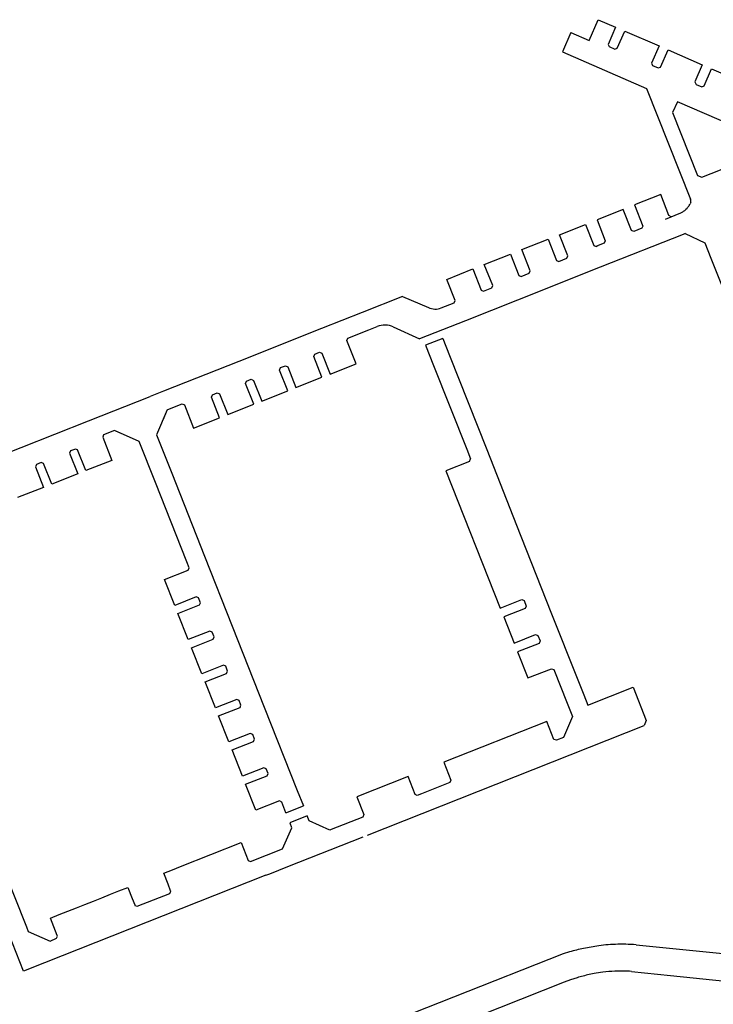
# Model space of a CAD drawing. Extents: x 148869 to 161638, y 453607 to 469810.
# Tile 961 of 1056: x 159126.91 to 159128.59, y 459870.49 to 459872.86. Entities that reach past the tile are written whole.
import ezdxf

# ---------------------------------------------------------------- set-up
doc = ezdxf.new("R2010")
doc.units = 0
doc.layers.add('LKI_V01_KANTRIJWEG', color=252, linetype='CONTINUOUS')

msp = doc.modelspace()

# ---------------------------------------------------------------- linework, layer by layer
at = {"layer": 'LKI_V01_KANTRIJWEG'}
for p, q in [((159128.5234, 459872.4054), (159128.5262, 459872.4083)), ((159128.5234, 459872.4054), (159128.5262, 459872.4083)), ((159128.5312, 459872.4149), (159128.5324, 459872.4169)), ((159128.5312, 459872.4149), (159128.5324, 459872.4169)), ((159128.5324, 459872.4169), (159128.5334, 459872.419)), ((159128.5324, 459872.4169), (159128.5334, 459872.419)), ((159128.5349, 459872.4218), (159128.5334, 459872.419)), ((159128.5349, 459872.4218), (159128.5334, 459872.419)), ((159128.474, 459872.3816), (159128.5109, 459872.3967)), ((159128.474, 459872.3816), (159128.5109, 459872.3967)), ((159128.4881, 459872.3874), (159128.4821, 459872.3901)), ((159128.4881, 459872.3874), (159128.4821, 459872.3901)), ((159128.2182, 459872.3441), (159128.281, 459872.369)), ((159128.2182, 459872.3441), (159128.281, 459872.369)), ((159128.281, 459872.369), (159128.3011, 459872.3182)), ((159128.281, 459872.369), (159128.3011, 459872.3182)), ((159128.1274, 459872.3082), (159128.1906, 459872.3331)), ((159128.1274, 459872.3082), (159128.1906, 459872.3331)), ((159128.1906, 459872.3331), (159128.2106, 459872.2821)), ((159128.1906, 459872.3331), (159128.2106, 459872.2821)), ((159128.2382, 459872.2932), (159128.2182, 459872.3441)), ((159128.2382, 459872.2932), (159128.2182, 459872.3441)), ((159128.5168, 459872.3449), (159128.3166, 459872.2658)), ((159128.5168, 459872.3449), (159128.3166, 459872.2658)), ((159128.5216, 459872.3469), (159128.5168, 459872.3449)), ((159128.5216, 459872.3469), (159128.5168, 459872.3449)), ((159128.5216, 459872.3469), (159128.5693, 459872.3247)), ((159128.5216, 459872.3469), (159128.5693, 459872.3247)), ((159128.1476, 459872.257), (159128.1274, 459872.3082)), ((159128.1476, 459872.257), (159128.1274, 459872.3082)), ((159128.3011, 459872.3182), (159128.3068, 459872.3158)), ((159128.3011, 459872.3182), (159128.3068, 459872.3158)), ((159128.3068, 459872.3158), (159128.3113, 459872.318)), ((159128.3068, 459872.3158), (159128.3113, 459872.318)), ((159128.5693, 459872.3247), (159128.5834, 459872.2876)), ((159128.5693, 459872.3247), (159128.5834, 459872.2876)), ((159128.0366, 459872.2723), (159128.0997, 459872.297)), ((159128.0366, 459872.2723), (159128.0997, 459872.297)), ((159128.0997, 459872.297), (159128.1198, 459872.2461)), ((159128.0997, 459872.297), (159128.1198, 459872.2461)), ((159128.2163, 459872.2797), (159128.2359, 459872.2874)), ((159128.2163, 459872.2797), (159128.2359, 459872.2874)), ((159128.2359, 459872.2874), (159128.2382, 459872.2932)), ((159128.2359, 459872.2874), (159128.2382, 459872.2932)), ((159128.5834, 459872.2876), (159128.6671, 459872.0775)), ((159128.5834, 459872.2876), (159128.6671, 459872.0775)), ((159127.946, 459872.2364), (159128.0091, 459872.2616)), ((159127.946, 459872.2364), (159128.0091, 459872.2616)), ((159128.0091, 459872.2616), (159128.029, 459872.2104)), ((159128.0091, 459872.2616), (159128.029, 459872.2104)), ((159128.0569, 459872.2212), (159128.0366, 459872.2723)), ((159128.0569, 459872.2212), (159128.0366, 459872.2723)), ((159128.3166, 459872.2658), (159128.1165, 459872.1865)), ((159128.3166, 459872.2658), (159128.1165, 459872.1865)), ((159128.2106, 459872.2821), (159128.2163, 459872.2797)), ((159128.2106, 459872.2821), (159128.2163, 459872.2797)), ((159127.9662, 459872.1854), (159127.946, 459872.2364)), ((159127.9662, 459872.1854), (159127.946, 459872.2364)), ((159128.1198, 459872.2461), (159128.1253, 459872.2436)), ((159128.1198, 459872.2461), (159128.1253, 459872.2436)), ((159128.1253, 459872.2436), (159128.1451, 459872.2514)), ((159128.1253, 459872.2436), (159128.1451, 459872.2514)), ((159128.1451, 459872.2514), (159128.1476, 459872.257)), ((159128.1451, 459872.2514), (159128.1476, 459872.257)), ((159128.0346, 459872.2078), (159128.0545, 459872.2156)), ((159128.0346, 459872.2078), (159128.0545, 459872.2156)), ((159128.0545, 459872.2156), (159128.0569, 459872.2212)), ((159128.0545, 459872.2156), (159128.0569, 459872.2212)), ((159127.8389, 459872.1948), (159127.7415, 459872.1563)), ((159127.8389, 459872.1948), (159127.7415, 459872.1563)), ((159127.8389, 459872.1948), (159127.9016, 459872.1685)), ((159127.8389, 459872.1948), (159127.9016, 459872.1685)), ((159128.029, 459872.2104), (159128.0346, 459872.2078)), ((159128.029, 459872.2104), (159128.0346, 459872.2078)), ((159127.9326, 459872.1675), (159127.9637, 459872.1798)), ((159127.9326, 459872.1675), (159127.9637, 459872.1798)), ((159127.9637, 459872.1798), (159127.9662, 459872.1854)), ((159127.9637, 459872.1798), (159127.9662, 459872.1854)), ((159128.1165, 459872.1865), (159127.991, 459872.1367)), ((159128.1165, 459872.1865), (159127.991, 459872.1367)), ((159127.7415, 459872.1563), (159127.6438, 459872.1177)), ((159127.7415, 459872.1563), (159127.6438, 459872.1177)), ((159127.6438, 459872.1177), (159127.4439, 459872.0386)), ((159127.6438, 459872.1177), (159127.4439, 459872.0386)), ((159127.7575, 459872.1143), (159127.7783, 459872.1226)), ((159127.7575, 459872.1143), (159127.7783, 459872.1226)), ((159127.8168, 459872.1216), (159127.8802, 459872.0933)), ((159127.8168, 459872.1216), (159127.8802, 459872.0933)), ((159127.991, 459872.1367), (159127.8802, 459872.0933)), ((159127.991, 459872.1367), (159127.8802, 459872.0933)), ((159127.7048, 459872.0887), (159127.7072, 459872.0945)), ((159127.7048, 459872.0887), (159127.7072, 459872.0945)), ((159127.7072, 459872.0945), (159127.7575, 459872.1143)), ((159127.7072, 459872.0945), (159127.7575, 459872.1143)), ((159127.9362, 459872.0941), (159127.8945, 459872.0776)), ((159127.9362, 459872.0941), (159127.8945, 459872.0776)), ((159127.9362, 459872.0941), (159127.9527, 459872.0524)), ((159127.9362, 459872.0941), (159127.9527, 459872.0524)), ((159127.7271, 459872.0329), (159127.7048, 459872.0887)), ((159127.7271, 459872.0329), (159127.7048, 459872.0887)), ((159127.8945, 459872.0776), (159127.9141, 459872.0285)), ((159127.8945, 459872.0776), (159127.9141, 459872.0285)), ((159127.6249, 459872.05), (159127.6273, 459872.0563)), ((159127.6249, 459872.05), (159127.6273, 459872.0563)), ((159127.6446, 459872.0002), (159127.6249, 459872.05)), ((159127.6446, 459872.0002), (159127.6249, 459872.05)), ((159127.6273, 459872.0563), (159127.6387, 459872.0604)), ((159127.6273, 459872.0563), (159127.6387, 459872.0604)), ((159127.6387, 459872.0604), (159127.6441, 459872.058)), ((159127.6387, 459872.0604), (159127.6441, 459872.058)), ((159127.6441, 459872.058), (159127.6643, 459872.0079)), ((159127.6441, 459872.058), (159127.6643, 459872.0079)), ((159127.9527, 459872.0524), (159128.0425, 459871.8256)), ((159127.9527, 459872.0524), (159128.0425, 459871.8256)), ((159127.4439, 459872.0386), (159127.2624, 459871.9669)), ((159127.4439, 459872.0386), (159127.2624, 459871.9669)), ((159127.5425, 459872.0177), (159127.5448, 459872.0236)), ((159127.5425, 459872.0177), (159127.5448, 459872.0236)), ((159127.5448, 459872.0236), (159127.5563, 459872.0281)), ((159127.5448, 459872.0236), (159127.5563, 459872.0281)), ((159127.5563, 459872.0281), (159127.5621, 459872.0255)), ((159127.5563, 459872.0281), (159127.5621, 459872.0255)), ((159127.5621, 459872.0255), (159127.5819, 459871.9753)), ((159127.5621, 459872.0255), (159127.5819, 459871.9753)), ((159127.6643, 459872.0079), (159127.7271, 459872.0329)), ((159127.6643, 459872.0079), (159127.7271, 459872.0329)), ((159127.9141, 459872.0285), (159127.9941, 459871.8265)), ((159127.9141, 459872.0285), (159127.9941, 459871.8265)), ((159127.5623, 459871.9676), (159127.5425, 459872.0177)), ((159127.5623, 459871.9676), (159127.5425, 459872.0177)), ((159127.5819, 459871.9753), (159127.6446, 459872.0002)), ((159127.5819, 459871.9753), (159127.6446, 459872.0002)), ((159127.4599, 459871.985), (159127.4623, 459871.9907)), ((159127.4599, 459871.985), (159127.4623, 459871.9907)), ((159127.48, 459871.935), (159127.4599, 459871.985)), ((159127.48, 459871.935), (159127.4599, 459871.985)), ((159127.4623, 459871.9907), (159127.4736, 459871.9952)), ((159127.4623, 459871.9907), (159127.4736, 459871.9952)), ((159127.4736, 459871.9952), (159127.4795, 459871.9927)), ((159127.4736, 459871.9952), (159127.4795, 459871.9927)), ((159127.4795, 459871.9927), (159127.4994, 459871.9427)), ((159127.4795, 459871.9927), (159127.4994, 459871.9427)), ((159127.0812, 459871.8952), (159127.2296, 459871.9537)), ((159127.0812, 459871.8952), (159127.2296, 459871.9537)), ((159127.2624, 459871.9669), (159127.2296, 459871.9537)), ((159127.2624, 459871.9669), (159127.2296, 459871.9537)), ((159127.3778, 459871.9523), (159127.3802, 459871.9581)), ((159127.3778, 459871.9523), (159127.3802, 459871.9581)), ((159127.3976, 459871.9026), (159127.3778, 459871.9523)), ((159127.3976, 459871.9026), (159127.3778, 459871.9523)), ((159127.3802, 459871.9581), (159127.3914, 459871.9625)), ((159127.3802, 459871.9581), (159127.3914, 459871.9625)), ((159127.3914, 459871.9625), (159127.3971, 459871.96)), ((159127.3914, 459871.9625), (159127.3971, 459871.96)), ((159127.3971, 459871.96), (159127.4171, 459871.9102)), ((159127.3971, 459871.96), (159127.4171, 459871.9102)), ((159127.4994, 459871.9427), (159127.5623, 459871.9676)), ((159127.4994, 459871.9427), (159127.5623, 459871.9676)), ((159127.2709, 459871.9216), (159127.293, 459871.9303)), ((159127.2709, 459871.9216), (159127.293, 459871.9303)), ((159127.293, 459871.9303), (159127.3071, 459871.936)), ((159127.293, 459871.9303), (159127.3071, 459871.936)), ((159127.3071, 459871.936), (159127.3127, 459871.9334)), ((159127.3071, 459871.936), (159127.3127, 459871.9334)), ((159127.3127, 459871.9334), (159127.3348, 459871.8776)), ((159127.3127, 459871.9334), (159127.3348, 459871.8776)), ((159127.4171, 459871.9102), (159127.48, 459871.935)), ((159127.4171, 459871.9102), (159127.48, 459871.935)), ((159127.2709, 459871.9216), (159127.2452, 459871.8616)), ((159127.2709, 459871.9216), (159127.2452, 459871.8616)), ((159127.2709, 459871.9216), (159127.2603, 459871.8968)), ((159127.2709, 459871.9216), (159127.2603, 459871.8968)), ((159127.3348, 459871.8776), (159127.3976, 459871.9026)), ((159127.3348, 459871.8776), (159127.3976, 459871.9026)), ((159126.9184, 459871.8307), (159127.0812, 459871.8952)), ((159126.9184, 459871.8307), (159127.0812, 459871.8952)), ((159127.1175, 459871.861), (159127.1153, 459871.8554)), ((159127.1175, 459871.861), (159127.1153, 459871.8554)), ((159127.1153, 459871.8554), (159127.1374, 459871.7997)), ((159127.1153, 459871.8554), (159127.1374, 459871.7997)), ((159127.1441, 459871.8714), (159127.1175, 459871.861)), ((159127.1441, 459871.8714), (159127.1175, 459871.861)), ((159127.2031, 459871.8452), (159127.1441, 459871.8714)), ((159127.1562, 459871.8661), (159127.1441, 459871.8714)), ((159127.2031, 459871.8452), (159127.1441, 459871.8714)), ((159127.1562, 459871.8661), (159127.1441, 459871.8714)), ((159127.2452, 459871.8616), (159127.2823, 459871.7685)), ((159127.2452, 459871.8616), (159127.2823, 459871.7685)), ((159127.2424, 459871.7466), (159127.2031, 459871.8452)), ((159127.2424, 459871.7466), (159127.2031, 459871.8452)), ((159126.7555, 459871.7664), (159126.9184, 459871.8307)), ((159126.7555, 459871.7664), (159126.9184, 459871.8307)), ((159127.0379, 459871.8227), (159127.0355, 459871.8171)), ((159127.0379, 459871.8227), (159127.0355, 459871.8171)), ((159127.0355, 459871.8171), (159127.0551, 459871.7671)), ((159127.0355, 459871.8171), (159127.0551, 459871.7671)), ((159127.0493, 459871.8271), (159127.0379, 459871.8227)), ((159127.0493, 459871.8271), (159127.0379, 459871.8227)), ((159127.0548, 459871.8248), (159127.0493, 459871.8271)), ((159127.0548, 459871.8248), (159127.0493, 459871.8271)), ((159127.0747, 459871.7749), (159127.0548, 459871.8248)), ((159127.0747, 459871.7749), (159127.0548, 459871.8248)), ((159127.9941, 459871.8265), (159128.0033, 459871.803)), ((159127.9941, 459871.8265), (159128.0033, 459871.803)), ((159128.0425, 459871.8256), (159128.1145, 459871.6435)), ((159128.0425, 459871.8256), (159128.1145, 459871.6435)), ((159126.9554, 459871.79), (159126.953, 459871.7844)), ((159126.9554, 459871.79), (159126.953, 459871.7844)), ((159126.953, 459871.7844), (159126.9726, 459871.7344)), ((159126.953, 459871.7844), (159126.9726, 459871.7344)), ((159126.9669, 459871.7946), (159126.9554, 459871.79)), ((159126.9669, 459871.7946), (159126.9554, 459871.79)), ((159126.9725, 459871.7921), (159126.9669, 459871.7946)), ((159126.9725, 459871.7921), (159126.9669, 459871.7946)), ((159126.9925, 459871.7424), (159126.9725, 459871.7921)), ((159126.9925, 459871.7424), (159126.9725, 459871.7921)), ((159127.1374, 459871.7997), (159127.0747, 459871.7749)), ((159127.1374, 459871.7997), (159127.0747, 459871.7749)), ((159128.0006, 459871.7973), (159127.9441, 459871.7746)), ((159128.0006, 459871.7973), (159127.9441, 459871.7746)), ((159128.0006, 459871.7973), (159128.0033, 459871.803)), ((159128.0006, 459871.7973), (159128.0033, 459871.803)), ((159127.0551, 459871.7671), (159126.9925, 459871.7424)), ((159127.0551, 459871.7671), (159126.9925, 459871.7424)), ((159127.2823, 459871.7685), (159127.3613, 459871.5684)), ((159127.2823, 459871.7685), (159127.3613, 459871.5684)), ((159127.9441, 459871.7746), (159128.075, 459871.4433)), ((159127.9441, 459871.7746), (159128.075, 459871.4433)), ((159127.3182, 459871.5552), (159127.2424, 459871.7466)), ((159127.3182, 459871.5552), (159127.2424, 459871.7466)), ((159126.9726, 459871.7344), (159126.9098, 459871.7097)), ((159126.9726, 459871.7344), (159126.9098, 459871.7097)), ((159128.1145, 459871.6435), (159128.1976, 459871.4335)), ((159128.1145, 459871.6435), (159128.1976, 459871.4335)), ((159127.3239, 459871.5406), (159127.3182, 459871.5552)), ((159127.3239, 459871.5406), (159127.3182, 459871.5552)), ((159127.3613, 459871.5684), (159127.4282, 459871.3997)), ((159127.3613, 459871.5684), (159127.4282, 459871.3997)), ((159127.2646, 459871.5126), (159127.3214, 459871.5351)), ((159127.2646, 459871.5126), (159127.3214, 459871.5351)), ((159127.3214, 459871.5351), (159127.3239, 459871.5406)), ((159127.3214, 459871.5351), (159127.3239, 459871.5406)), ((159127.2895, 459871.4497), (159127.2646, 459871.5126)), ((159127.2895, 459871.4497), (159127.2646, 459871.5126)), ((159127.3411, 459871.4705), (159127.2895, 459871.4497)), ((159127.3411, 459871.4705), (159127.2895, 459871.4497)), ((159127.347, 459871.4678), (159127.3411, 459871.4705)), ((159127.347, 459871.4678), (159127.3411, 459871.4705)), ((159127.3516, 459871.4563), (159127.347, 459871.4678)), ((159127.3516, 459871.4563), (159127.347, 459871.4678)), ((159127.3492, 459871.451), (159127.3516, 459871.4563)), ((159127.3492, 459871.451), (159127.3516, 459871.4563)), ((159128.075, 459871.4433), (159128.1274, 459871.464)), ((159128.075, 459871.4433), (159128.1274, 459871.464)), ((159128.1274, 459871.464), (159128.1328, 459871.4615)), ((159128.1274, 459871.464), (159128.1328, 459871.4615)), ((159128.1328, 459871.4615), (159128.138, 459871.4483)), ((159128.1328, 459871.4615), (159128.138, 459871.4483)), ((159127.2971, 459871.4302), (159127.3492, 459871.451)), ((159127.2971, 459871.4302), (159127.3492, 459871.451)), ((159127.3219, 459871.3673), (159127.2971, 459871.4302)), ((159127.3219, 459871.3673), (159127.2971, 459871.4302)), ((159128.1356, 459871.4426), (159128.0834, 459871.4219)), ((159128.1356, 459871.4426), (159128.0834, 459871.4219)), ((159128.138, 459871.4483), (159128.1356, 459871.4426)), ((159128.138, 459871.4483), (159128.1356, 459871.4426)), ((159128.1976, 459871.4335), (159128.2622, 459871.2702)), ((159128.1976, 459871.4335), (159128.2622, 459871.2702)), ((159128.0834, 459871.4219), (159128.1083, 459871.3587)), ((159128.0834, 459871.4219), (159128.1083, 459871.3587)), ((159127.3737, 459871.3879), (159127.3219, 459871.3673)), ((159127.3737, 459871.3879), (159127.3219, 459871.3673)), ((159127.3797, 459871.3854), (159127.3737, 459871.3879)), ((159127.3797, 459871.3854), (159127.3737, 459871.3879)), ((159127.3843, 459871.3739), (159127.3797, 459871.3854)), ((159127.3843, 459871.3739), (159127.3797, 459871.3854)), ((159127.4282, 459871.3997), (159127.5053, 459871.2045)), ((159127.4282, 459871.3997), (159127.5053, 459871.2045)), ((159127.3299, 459871.3477), (159127.3818, 459871.3681)), ((159127.3299, 459871.3477), (159127.3818, 459871.3681)), ((159127.3818, 459871.3681), (159127.3843, 459871.3739)), ((159127.3818, 459871.3681), (159127.3843, 459871.3739)), ((159128.1083, 459871.3587), (159128.1604, 459871.3792)), ((159128.1083, 459871.3587), (159128.1604, 459871.3792)), ((159128.1687, 459871.3581), (159128.1169, 459871.3376)), ((159128.1687, 459871.3581), (159128.1169, 459871.3376)), ((159128.1604, 459871.3792), (159128.1659, 459871.3768)), ((159128.1604, 459871.3792), (159128.1659, 459871.3768)), ((159128.1659, 459871.3768), (159128.1711, 459871.3639)), ((159128.1659, 459871.3768), (159128.1711, 459871.3639)), ((159128.1711, 459871.3639), (159128.1687, 459871.3581)), ((159128.1711, 459871.3639), (159128.1687, 459871.3581)), ((159127.3547, 459871.285), (159127.3299, 459871.3477)), ((159127.3547, 459871.285), (159127.3299, 459871.3477)), ((159128.1169, 459871.3376), (159128.1418, 459871.2747)), ((159128.1169, 459871.3376), (159128.1418, 459871.2747)), ((159127.4066, 459871.3054), (159127.3547, 459871.285)), ((159127.4066, 459871.3054), (159127.3547, 459871.285)), ((159127.3626, 459871.2656), (159127.4142, 459871.2858)), ((159127.3626, 459871.2656), (159127.4142, 459871.2858)), ((159127.4123, 459871.3028), (159127.4066, 459871.3054)), ((159127.4123, 459871.3028), (159127.4066, 459871.3054)), ((159127.4167, 459871.2913), (159127.4123, 459871.3028)), ((159127.4167, 459871.2913), (159127.4123, 459871.3028)), ((159127.4142, 459871.2858), (159127.4167, 459871.2913)), ((159127.4142, 459871.2858), (159127.4167, 459871.2913)), ((159128.1418, 459871.2747), (159128.1989, 459871.2968)), ((159128.1418, 459871.2747), (159128.1989, 459871.2968)), ((159128.1989, 459871.2968), (159128.2044, 459871.2948)), ((159128.1989, 459871.2968), (159128.2044, 459871.2948)), ((159128.2044, 459871.2948), (159128.2214, 459871.2522)), ((159128.2044, 459871.2948), (159128.2214, 459871.2522)), ((159127.3873, 459871.2026), (159127.3626, 459871.2656)), ((159127.3873, 459871.2026), (159127.3626, 459871.2656)), ((159128.2622, 459871.2702), (159128.2765, 459871.2341)), ((159128.2622, 459871.2702), (159128.2765, 459871.2341)), ((159128.2214, 459871.2522), (159128.2349, 459871.2179)), ((159128.2214, 459871.2522), (159128.2349, 459871.2179)), ((159128.2866, 459871.2088), (159128.3959, 459871.2523)), ((159128.2866, 459871.2088), (159128.3959, 459871.2523)), ((159128.3959, 459871.2523), (159128.4275, 459871.1719)), ((159128.3959, 459871.2523), (159128.4275, 459871.1719)), ((159127.4392, 459871.223), (159127.3873, 459871.2026)), ((159127.4392, 459871.223), (159127.3873, 459871.2026)), ((159127.4449, 459871.2206), (159127.4392, 459871.223)), ((159127.4449, 459871.2206), (159127.4392, 459871.223)), ((159127.4492, 459871.2093), (159127.4449, 459871.2206)), ((159127.4492, 459871.2093), (159127.4449, 459871.2206)), ((159128.2349, 459871.2179), (159128.2493, 459871.1815)), ((159128.2349, 459871.2179), (159128.2493, 459871.1815)), ((159128.2765, 459871.2341), (159128.2866, 459871.2088)), ((159128.2765, 459871.2341), (159128.2866, 459871.2088)), ((159127.3951, 459871.1832), (159127.4469, 459871.2036)), ((159127.3951, 459871.1832), (159127.4469, 459871.2036)), ((159127.4469, 459871.2036), (159127.4492, 459871.2093)), ((159127.4469, 459871.2036), (159127.4492, 459871.2093)), ((159127.5053, 459871.2045), (159127.5849, 459871.0035)), ((159127.5053, 459871.2045), (159127.5849, 459871.0035)), ((159127.4199, 459871.1203), (159127.3951, 459871.1832)), ((159127.4199, 459871.1203), (159127.3951, 459871.1832)), ((159128.1878, 459871.1698), (159127.9393, 459871.0713)), ((159128.1878, 459871.1698), (159127.9393, 459871.0713)), ((159128.2048, 459871.1266), (159128.1878, 459871.1698)), ((159128.2048, 459871.1266), (159128.1878, 459871.1698)), ((159128.2493, 459871.1815), (159128.2275, 459871.1309)), ((159128.2493, 459871.1815), (159128.2275, 459871.1309)), ((159128.4275, 459871.1719), (159128.4224, 459871.1597)), ((159128.4275, 459871.1719), (159128.4224, 459871.1597)), ((159127.7545, 459870.8955), (159128.4224, 459871.1597)), ((159127.7545, 459870.8955), (159128.4224, 459871.1597)), ((159127.4717, 459871.1407), (159127.4199, 459871.1203)), ((159127.4717, 459871.1407), (159127.4199, 459871.1203)), ((159127.4278, 459871.1009), (159127.4795, 459871.1211)), ((159127.4278, 459871.1009), (159127.4795, 459871.1211)), ((159127.4774, 459871.1384), (159127.4717, 459871.1407)), ((159127.4774, 459871.1384), (159127.4717, 459871.1407)), ((159127.4822, 459871.1268), (159127.4774, 459871.1384)), ((159127.4822, 459871.1268), (159127.4774, 459871.1384)), ((159127.4795, 459871.1211), (159127.4822, 459871.1268)), ((159127.4795, 459871.1211), (159127.4822, 459871.1268)), ((159128.2106, 459871.1242), (159128.2048, 459871.1266)), ((159128.2106, 459871.1242), (159128.2048, 459871.1266)), ((159128.2275, 459871.1309), (159128.2106, 459871.1242)), ((159128.2275, 459871.1309), (159128.2106, 459871.1242)), ((159127.4526, 459871.0381), (159127.4278, 459871.1009)), ((159127.4526, 459871.0381), (159127.4278, 459871.1009)), ((159127.9393, 459871.0713), (159127.956, 459871.0282)), ((159127.9393, 459871.0713), (159127.956, 459871.0282)), ((159127.5045, 459871.0581), (159127.4526, 459871.0381)), ((159127.5045, 459871.0581), (159127.4526, 459871.0381)), ((159127.5102, 459871.0557), (159127.5045, 459871.0581)), ((159127.5102, 459871.0557), (159127.5045, 459871.0581)), ((159127.5146, 459871.0445), (159127.5102, 459871.0557)), ((159127.5146, 459871.0445), (159127.5102, 459871.0557)), ((159127.4603, 459871.0185), (159127.5121, 459871.0388)), ((159127.4603, 459871.0185), (159127.5121, 459871.0388)), ((159127.5121, 459871.0388), (159127.5146, 459871.0445)), ((159127.5121, 459871.0388), (159127.5146, 459871.0445)), ((159127.8524, 459871.037), (159127.7286, 459870.988)), ((159127.8524, 459871.037), (159127.7286, 459870.988)), ((159127.8694, 459870.9937), (159127.8524, 459871.037)), ((159127.8694, 459870.9937), (159127.8524, 459871.037)), ((159127.956, 459871.0282), (159127.9537, 459871.0227)), ((159127.956, 459871.0282), (159127.9537, 459871.0227)), ((159127.4851, 459870.9557), (159127.4603, 459871.0185)), ((159127.4851, 459870.9557), (159127.4603, 459871.0185)), ((159127.5849, 459871.0035), (159127.6, 459870.9658)), ((159127.5849, 459871.0035), (159127.6, 459870.9658)), ((159127.9537, 459871.0227), (159127.8851, 459870.9951)), ((159127.9537, 459871.0227), (159127.8851, 459870.9951)), ((159127.5419, 459870.9779), (159127.4851, 459870.9557)), ((159127.5419, 459870.9779), (159127.4851, 459870.9557)), ((159127.5474, 459870.9753), (159127.5419, 459870.9779)), ((159127.5474, 459870.9753), (159127.5419, 459870.9779)), ((159127.7286, 459870.988), (159127.7455, 459870.945)), ((159127.7286, 459870.988), (159127.7455, 459870.945)), ((159127.8749, 459870.9912), (159127.8694, 459870.9937)), ((159127.8749, 459870.9912), (159127.8694, 459870.9937)), ((159127.8851, 459870.9951), (159127.8749, 459870.9912)), ((159127.8851, 459870.9951), (159127.8749, 459870.9912)), ((159127.5578, 459870.9489), (159127.5474, 459870.9753)), ((159127.5578, 459870.9489), (159127.5474, 459870.9753)), ((159127.5578, 459870.9489), (159127.6, 459870.9658)), ((159127.5578, 459870.9489), (159127.6, 459870.9658)), ((159127.6093, 459870.9423), (159127.5674, 459870.9255)), ((159127.6093, 459870.9423), (159127.5674, 459870.9255)), ((159127.6139, 459870.9302), (159127.6093, 459870.9423)), ((159127.6139, 459870.9302), (159127.6093, 459870.9423)), ((159127.6633, 459870.9076), (159127.6139, 459870.9302)), ((159127.6633, 459870.9076), (159127.6139, 459870.9302)), ((159127.7432, 459870.9392), (159127.6667, 459870.9089)), ((159127.7432, 459870.9392), (159127.6667, 459870.9089)), ((159127.7455, 459870.945), (159127.7432, 459870.9392)), ((159127.7455, 459870.945), (159127.7432, 459870.9392)), ((159127.5498, 459870.8625), (159127.5722, 459870.9134)), ((159127.5498, 459870.8625), (159127.5722, 459870.9134)), ((159127.5722, 459870.9134), (159127.5677, 459870.9246)), ((159127.5722, 459870.9134), (159127.5677, 459870.9246)), ((159127.6667, 459870.9089), (159127.6633, 459870.9076)), ((159127.6667, 459870.9089), (159127.6633, 459870.9076)), ((159127.5625, 459870.8195), (159127.7445, 459870.8915)), ((159127.5625, 459870.8195), (159127.7445, 459870.8915)), ((159127.3029, 459870.8195), (159127.4494, 459870.8774)), ((159127.3029, 459870.8195), (159127.4494, 459870.8774)), ((159127.4494, 459870.8774), (159127.4666, 459870.8342)), ((159127.4494, 459870.8774), (159127.4666, 459870.8342)), ((159127.472, 459870.8319), (159127.5498, 459870.8625)), ((159127.472, 459870.8319), (159127.5498, 459870.8625)), ((159127.4666, 459870.8342), (159127.472, 459870.8319)), ((159127.4666, 459870.8342), (159127.472, 459870.8319)), ((159126.8735, 459870.8195), (159126.931, 459870.674)), ((159126.8735, 459870.8195), (159126.931, 459870.674)), ((159127.2838, 459870.812), (159127.3029, 459870.8195)), ((159127.2838, 459870.812), (159127.3029, 459870.8195)), ((159127.5192, 459870.8024), (159127.5625, 459870.8195)), ((159127.5192, 459870.8024), (159127.5625, 459870.8195)), ((159127.5093, 459870.7985), (159126.975, 459870.5874)), ((159127.5093, 459870.7985), (159126.975, 459870.5874)), ((159127.5093, 459870.7985), (159127.5192, 459870.8024)), ((159127.5093, 459870.7985), (159127.5192, 459870.8024)), ((159127.2793, 459870.7614), (159127.2732, 459870.7768)), ((159127.2793, 459870.7614), (159127.2732, 459870.7768)), ((159127.0933, 459870.7365), (159127.1135, 459870.7445)), ((159127.0933, 459870.7365), (159127.1135, 459870.7445)), ((159127.1135, 459870.7445), (159127.1345, 459870.7529)), ((159127.1135, 459870.7445), (159127.1345, 459870.7529)), ((159127.1345, 459870.7529), (159127.1543, 459870.7607)), ((159127.1345, 459870.7529), (159127.1543, 459870.7607)), ((159127.1867, 459870.7426), (159127.1927, 459870.7272)), ((159127.1867, 459870.7426), (159127.1927, 459870.7272)), ((159127.0312, 459870.7119), (159127.0519, 459870.7201)), ((159127.0312, 459870.7119), (159127.0519, 459870.7201)), ((159127.0519, 459870.7201), (159127.0723, 459870.7282)), ((159127.0519, 459870.7201), (159127.0723, 459870.7282)), ((159127.0723, 459870.7282), (159127.0933, 459870.7365)), ((159127.0723, 459870.7282), (159127.0933, 459870.7365)), ((159126.9244, 459870.5674), (159126.871, 459870.7025)), ((159126.9244, 459870.5674), (159126.871, 459870.7025)), ((159126.9892, 459870.6952), (159127.0106, 459870.7037)), ((159126.9892, 459870.6952), (159127.0106, 459870.7037)), ((159127.0056, 459870.653), (159126.9892, 459870.6952)), ((159127.0056, 459870.653), (159126.9892, 459870.6952)), ((159127.0106, 459870.7037), (159127.0312, 459870.7119)), ((159127.0106, 459870.7037), (159127.0312, 459870.7119)), ((159128.3302, 459870.6305), (159128.313, 459870.6285)), ((159128.3302, 459870.6305), (159128.313, 459870.6285)), ((159126.975, 459870.5874), (159126.9244, 459870.5674)), ((159126.975, 459870.5874), (159126.9244, 459870.5674)), ((159128.3017, 459870.5616), (159128.2894, 459870.559)), ((159128.3017, 459870.5616), (159128.2894, 459870.559)), ((159128.3919, 459870.5667), (159128.4865, 459870.5572)), ((159128.3919, 459870.5667), (159128.4865, 459870.5572)), ((159128.4865, 459870.5572), (159128.6187, 459870.5433)), ((159128.4865, 459870.5572), (159128.6187, 459870.5433))]:
    msp.add_line(p, q, dxfattribs=at)
for points in [[(159128.2452, 459872.8318), (159128.2898, 459872.8128), (159128.3116, 459872.8629), (159128.3533, 459872.845), (159128.3355, 459872.8034), (159128.3378, 459872.798), (159128.3516, 459872.7916), (159128.3576, 459872.7939), (159128.3756, 459872.8355), (159128.4584, 459872.7997), (159128.4403, 459872.7582), (159128.4427, 459872.7524), (159128.4566, 459872.7465), (159128.4623, 459872.7486), (159128.4804, 459872.7901), (159128.5629, 459872.7542), (159128.5452, 459872.7127), (159128.5477, 459872.7069), (159128.5616, 459872.7011), (159128.5674, 459872.7032), (159128.5852, 459872.7447), (159128.6682, 459872.7088)], [(159128.2452, 459872.8318), (159128.2898, 459872.8128), (159128.3116, 459872.8629), (159128.3533, 459872.845), (159128.3355, 459872.8034), (159128.3378, 459872.798), (159128.3516, 459872.7916), (159128.3576, 459872.7939), (159128.3756, 459872.8355), (159128.4584, 459872.7997), (159128.4403, 459872.7582), (159128.4427, 459872.7524), (159128.4566, 459872.7465), (159128.4623, 459872.7486), (159128.4804, 459872.7901), (159128.5629, 459872.7542), (159128.5452, 459872.7127), (159128.5477, 459872.7069), (159128.5616, 459872.7011), (159128.5674, 459872.7032), (159128.5852, 459872.7447), (159128.6682, 459872.7088)], [(159128.2452, 459872.8318), (159128.2255, 459872.7852), (159128.4284, 459872.6971), (159128.5345, 459872.4297)], [(159128.2452, 459872.8318), (159128.2255, 459872.7852), (159128.4284, 459872.6971), (159128.5345, 459872.4297)], [(159128.7285, 459872.5673), (159128.5027, 459872.665), (159128.4912, 459872.6388), (159128.5516, 459872.4872), (159128.5618, 459872.4828), (159128.7273, 459872.5482)], [(159128.7285, 459872.5673), (159128.5027, 459872.665), (159128.4912, 459872.6388), (159128.5516, 459872.4872), (159128.5618, 459872.4828), (159128.7273, 459872.5482)], [(159128.4821, 459872.3901), (159128.4624, 459872.4414), (159128.3993, 459872.4163), (159128.4194, 459872.3651), (159128.4171, 459872.3596), (159128.3974, 459872.3518), (159128.3916, 459872.3543), (159128.3715, 459872.4052), (159128.3087, 459872.3802), (159128.3286, 459872.3293), (159128.3263, 459872.3235), (159128.3113, 459872.318), (159128.3068, 459872.3158)], [(159128.4821, 459872.3901), (159128.4624, 459872.4414), (159128.3993, 459872.4163), (159128.4194, 459872.3651), (159128.4171, 459872.3596), (159128.3974, 459872.3518), (159128.3916, 459872.3543), (159128.3715, 459872.4052), (159128.3087, 459872.3802), (159128.3286, 459872.3293), (159128.3263, 459872.3235), (159128.3113, 459872.318), (159128.3068, 459872.3158)], [(159127.2732, 459870.7768), (159127.2627, 459870.8036), (159127.2838, 459870.812)], [(159127.2732, 459870.7768), (159127.2627, 459870.8036), (159127.2838, 459870.812)], [(159127.1543, 459870.7607), (159127.1761, 459870.7694), (159127.1867, 459870.7426)], [(159127.1543, 459870.7607), (159127.1761, 459870.7694), (159127.1867, 459870.7426)], [(159127.1927, 459870.7272), (159127.1932, 459870.726), (159127.1986, 459870.7237), (159127.2772, 459870.7548), (159127.2797, 459870.7604), (159127.2793, 459870.7614)], [(159127.1927, 459870.7272), (159127.1932, 459870.726), (159127.1986, 459870.7237), (159127.2772, 459870.7548), (159127.2797, 459870.7604), (159127.2793, 459870.7614)], [(159126.931, 459870.674), (159126.9352, 459870.6631), (159126.9887, 459870.6398), (159127.0036, 459870.6465), (159127.006, 459870.652), (159127.0056, 459870.653)], [(159126.931, 459870.674), (159126.9352, 459870.6631), (159126.9887, 459870.6398), (159127.0036, 459870.6465), (159127.006, 459870.652), (159127.0056, 459870.653)], [(159128.403, 459870.6309), (159128.9754, 459870.574), (159129.0302, 459870.5734)], [(159128.403, 459870.6309), (159128.9754, 459870.574), (159129.0302, 459870.5734)], [(159128.2423, 459870.6138), (159128.2269, 459870.6091), (159127.6975, 459870.4001), (159127.1222, 459870.1722), (159127.0452, 459870.142)], [(159128.2423, 459870.6138), (159128.2269, 459870.6091), (159127.6975, 459870.4001), (159127.1222, 459870.1722), (159127.0452, 459870.142)], [(159128.2607, 459870.5514), (159128.245, 459870.5464), (159128.2296, 459870.5406), (159127.8666, 459870.3971)], [(159128.2607, 459870.5514), (159128.245, 459870.5464), (159128.2296, 459870.5406), (159127.8666, 459870.3971)]]:
    msp.add_lwpolyline(points, dxfattribs=at)
for centre, radius, start, end in [((159128.5238, 459872.4252), 0.0116, 343.0071, 22.9347), ((159128.5238, 459872.4252), 0.0116, 343.0071, 22.9347), ((159128.4916, 459872.4388), 0.0461, 304.1767, 313.6151), ((159128.4916, 459872.4388), 0.0461, 304.1767, 313.6151), ((159128.4835, 459872.4458), 0.0568, 318.7161, 327.0442), ((159128.4835, 459872.4458), 0.0568, 318.7161, 327.0442), ((159128.4886, 459872.4416), 0.0501, 296.4401, 305.2317), ((159128.4886, 459872.4416), 0.0501, 296.4401, 305.2317), ((159127.9182, 459872.2026), 0.038, 244.0429, 292.2618), ((159127.9182, 459872.2026), 0.038, 244.0429, 292.2618), ((159127.7964, 459872.0777), 0.0484, 65.0718, 111.9815), ((159127.7964, 459872.0777), 0.0484, 65.0718, 111.9815), ((159128.4114, 459869.9853), 0.6509, 101.9664, 105.0631), ((159128.4114, 459869.9853), 0.6509, 101.9664, 105.0631), ((159128.4181, 459869.9302), 0.7062, 98.563, 101.5711), ((159128.4181, 459869.9302), 0.7062, 98.563, 101.5711), ((159128.3699, 459870.1619), 0.4702, 92.0487, 94.8455), ((159128.3699, 459870.1619), 0.4702, 92.0487, 94.8455), ((159128.3691, 459870.0754), 0.5567, 89.082, 91.6523), ((159128.3691, 459870.0754), 0.5567, 89.082, 91.6523), ((159128.3674, 459870.1304), 0.5018, 85.9344, 88.7854), ((159128.3674, 459870.1304), 0.5018, 85.9344, 88.7854), ((159128.4469, 459869.9101), 0.6678, 103.6432, 106.1898), ((159128.4469, 459869.9101), 0.6678, 103.6432, 106.1898), ((159128.3654, 459870.1934), 0.3736, 96.6154, 99.823), ((159128.3654, 459870.1934), 0.3736, 96.6154, 99.823), ((159128.377, 459870.0785), 0.4892, 92.9608, 96.4047), ((159128.377, 459870.0785), 0.4892, 92.9608, 96.4047), ((159128.3699, 459870.1786), 0.3889, 89.7145, 92.6785), ((159128.3699, 459870.1786), 0.3889, 89.7145, 92.6785), ((159128.3686, 459870.1926), 0.3749, 86.4397, 89.5142), ((159128.3686, 459870.1926), 0.3749, 86.4397, 89.5142)]:
    msp.add_arc(centre, radius, start, end, dxfattribs=at)

doc.saveas('drawing.dxf')
